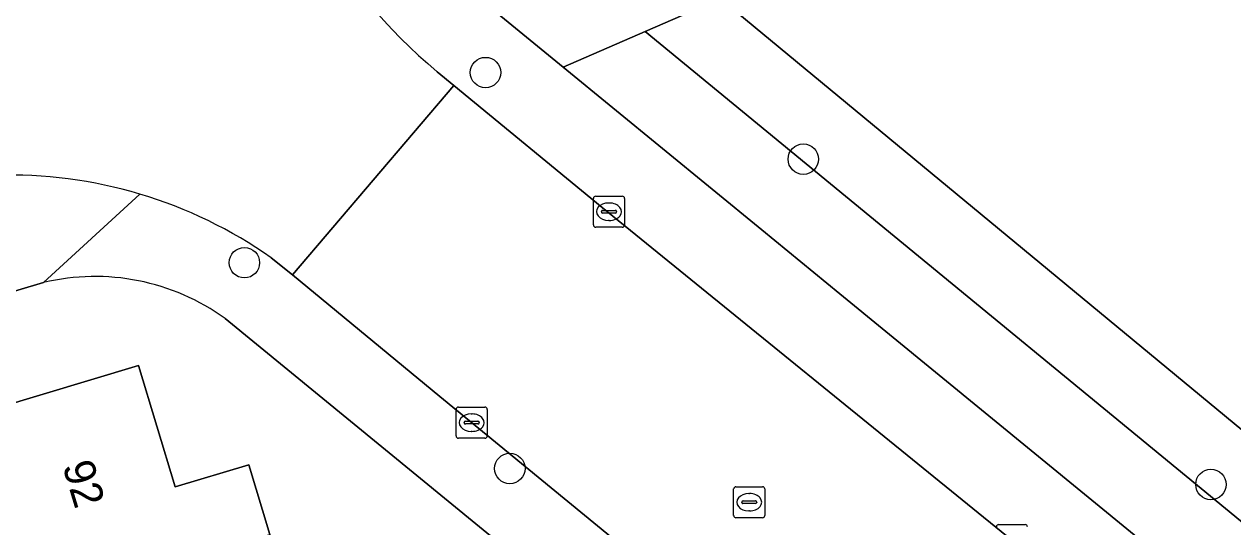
# Model space of a CAD drawing. Extents: x 158086 to 159499, y 382904 to 383981.
# Drawn here: x 159000.93 to 159039.77, y 383365.98 to 383382.14 of the extents above; entities that cross this region are included whole.
import ezdxf

# ---------------------------------------------------------------- set-up
doc = ezdxf.new("R2010")
doc.units = 0
for name, color, linetype in [('IMGEO_Boom', 7, 'Continuous'), ('IMGEO_Erf', 7, 'Continuous'), ('IMGEO_Groenvoorziening', 7, 'Continuous'), ('IMGEO_Kolk', 7, 'Continuous'), ('IMGEO_Pand', 7, 'Continuous'), ('IMGEO_Pand_nummerreeks', 7, 'Continuous'), ('IMGEO_Rijbaan_lokaal_open', 7, 'Continuous'), ('IMGEO_Rioolput', 7, 'Continuous'), ('IMGEO_Voetpad_open', 7, 'Continuous')]:
    doc.layers.add(name, color=color, linetype=linetype)

msp = doc.modelspace()

# ---------------------------------------------------------------- linework, layer by layer
at = {"layer": 'IMGEO_Boom'}
for centre in [(159015.755, 383380.587), (159025.965, 383377.803), (159008.007, 383374.474), (159016.535, 383367.857), (159039.062, 383367.343)]:
    msp.add_circle(centre, 0.489, dxfattribs=at)
at = {"layer": 'IMGEO_Erf'}
for points in [[(159001.555, 383373.836), (159000, 383373.375), (158985.835, 383369.178), (158986.856, 383365.732), (158988.369, 383360.711), (158988.487, 383360.747), (158988.806, 383359.689), (158990.616, 383353.65), (158992.302, 383348.022), (158992.803, 383346.348), (158993.141, 383346.45), (158994.583, 383341.67), (158991.884, 383340.856), (158992.188, 383339.849), (158994.886, 383340.663), (158996.403, 383335.633), (158997.864, 383330.787), (158995.166, 383329.973), (158995.872, 383327.632), (158998.57, 383328.446), (159000.105, 383323.357), (158997.406, 383322.543)], [(159017.572, 383364.328), (159007.39, 383372.676)], [(159000, 383369.788), (159004.607, 383371.172), (159005.786, 383367.264), (159008.149, 383367.977), (159008.824, 383365.739), (159009.956, 383361.989), (159012.378, 383362.72), (159013.068, 383360.432), (159013.797, 383358.015), (159011.427, 383357.3), (159012.531, 383353.64), (159013.245, 383351.274), (159010.817, 383350.541), (159011.913, 383346.905), (159012.639, 383344.499), (159010.281, 383343.787), (159011.377, 383340.154), (159012.492, 383336.455)]]:
    msp.add_lwpolyline(points, dxfattribs=at)
msp.add_arc((159003.208, 383366.893), 7.137, 54.1241, 103.3883, dxfattribs=at)
at = {"layer": 'IMGEO_Groenvoorziening'}
for points in [[(159052.749, 383404.467), (159013.833, 383384.379), (159018.25, 383380.759), (159020.884, 383381.908), (159023.307, 383382.965), (159046.301, 383363.934), (159045.481, 383361.674), (159044.577, 383359.182), (159050.173, 383354.596), (159052.619, 383359.477), (159060.737, 383375.68)], [(159023.307, 383382.965), (159020.884, 383381.908), (159045.481, 383361.674), (159046.301, 383363.934)], [(159020.884, 383381.908), (159018.25, 383380.759), (159024.632, 383375.528), (159027.139, 383373.474), (159044.577, 383359.182), (159045.481, 383361.674)]]:
    msp.add_lwpolyline(points, close=True, dxfattribs=at)
at = {"layer": 'IMGEO_Kolk'}
for p, q in [((159019.221, 383375.687), (159019.221, 383376.539)), ((159019.296, 383376.613), (159020.148, 383376.613)), ((159019.709, 383376.393), (159019.734, 383376.393)), ((159020.222, 383376.539), (159020.222, 383375.687)), ((159019.48, 383376.107), (159019.48, 383376.119)), ((159019.918, 383376.07), (159019.52, 383376.07)), ((159019.523, 383376.156), (159019.921, 383376.156)), ((159019.964, 383376.119), (159019.964, 383376.107)), ((159020.148, 383375.613), (159019.296, 383375.613)), ((159019.732, 383375.833), (159019.707, 383375.833)), ((159014.809, 383368.905), (159014.809, 383369.757)), ((159014.884, 383369.831), (159015.736, 383369.831)), ((159015.81, 383369.757), (159015.81, 383368.905)), ((159015.068, 383369.325), (159015.068, 383369.337)), ((159015.111, 383369.374), (159015.509, 383369.374)), ((159015.297, 383369.611), (159015.322, 383369.611)), ((159015.552, 383369.337), (159015.552, 383369.325)), ((159015.506, 383369.288), (159015.108, 383369.288)), ((159015.32, 383369.051), (159015.295, 383369.051)), ((159015.736, 383368.831), (159014.884, 383368.831)), ((159032.242, 383366.055), (159033.094, 383366.055))]:
    msp.add_line(p, q, dxfattribs=at)
for points in [[(159019.221, 383375.687), (159019.221, 383376.539)], [(159019.296, 383376.613), (159020.148, 383376.613)], [(159020.222, 383376.539), (159020.222, 383375.687)], [(159020.148, 383375.613), (159019.296, 383375.613)], [(159014.809, 383368.905), (159014.809, 383369.757)], [(159014.884, 383369.831), (159015.736, 383369.831)], [(159015.81, 383369.757), (159015.81, 383368.905)], [(159015.736, 383368.831), (159014.884, 383368.831)], [(159032.242, 383366.055), (159033.094, 383366.055)]]:
    msp.add_lwpolyline(points, dxfattribs=at)
for centre, radius, start, end in [((159019.298, 383376.537), 0.0765, 91.552, 178.448), ((159019.298, 383376.537), 0.0765, 91.552, 178.448), ((159020.146, 383376.537), 0.0765, 1.552, 88.448), ((159020.146, 383376.537), 0.0765, 1.552, 88.448), ((159019.52, 383376.116), 0.0403, 85.8775, 175.7526), ((159019.517, 383376.106), 0.0366, 178.938, 274.7102), ((159019.921, 383376.113), 0.043, 264.8664, 352.4533), ((159019.925, 383376.118), 0.0386, 1.7309, 96.639), ((159019.298, 383375.689), 0.0765, 181.552, 268.448), ((159019.298, 383375.689), 0.0765, 181.552, 268.448), ((159020.146, 383375.689), 0.0765, 271.552, 358.448), ((159020.146, 383375.689), 0.0765, 271.552, 358.448), ((159014.886, 383369.755), 0.0765, 91.552, 178.448), ((159014.886, 383369.755), 0.0765, 91.552, 178.448), ((159015.734, 383369.755), 0.0765, 1.552, 88.448), ((159015.734, 383369.755), 0.0765, 1.552, 88.448), ((159015.108, 383369.334), 0.0403, 85.8775, 175.7526), ((159015.105, 383369.324), 0.0366, 178.938, 274.7102), ((159015.509, 383369.331), 0.043, 264.8664, 352.4533), ((159015.513, 383369.336), 0.0386, 1.7309, 96.639), ((159014.886, 383368.907), 0.0765, 181.552, 268.448), ((159014.886, 383368.907), 0.0765, 181.552, 268.448), ((159015.734, 383368.907), 0.0765, 271.552, 358.448), ((159015.734, 383368.907), 0.0765, 271.552, 358.448), ((159032.244, 383365.979), 0.0765, 91.552, 178.448), ((159032.244, 383365.979), 0.0765, 91.552, 178.448), ((159033.092, 383365.979), 0.0765, 1.552, 88.448), ((159033.092, 383365.979), 0.0765, 1.552, 88.448)]:
    msp.add_arc(centre, radius, start, end, dxfattribs=at)
for centre, major_axis, ratio, start_param, end_param in [((159019.708, 383376.113), (-0.387, 0.002), 0.722429, 4.712389, 7.853982), ((159019.733, 383376.113), (-0.39, 0.002), 0.717154, 1.570796, 4.712389), ((159015.296, 383369.331), (-0.387, 0.002), 0.722429, 4.712389, 7.853982), ((159015.321, 383369.331), (-0.39, 0.002), 0.717154, 1.570796, 4.712389)]:
    msp.add_ellipse(centre, major_axis=major_axis, ratio=ratio, start_param=start_param, end_param=end_param, dxfattribs=at)
at = {"layer": 'IMGEO_Pand'}
msp.add_lwpolyline([(159008.149, 383367.977), (159005.786, 383367.264), (159004.607, 383371.172), (159000, 383369.788), (158996.622, 383368.773), (158998.066, 383363.987), (158998.48, 383362.614), (159000.985, 383363.371), (159008.824, 383365.739)], close=True, dxfattribs=at)
at = {"layer": 'IMGEO_Rijbaan_lokaal_open'}
for points in [[(159008.867, 383374.632), (159009.556, 383374.08), (159014.731, 383380.175), (159014.196, 383380.615)], [(159032.666, 383365.556), (159019.501, 383376.249), (159014.731, 383380.175), (159009.556, 383374.08), (159014.288, 383370.173), (159026.626, 383360.042), (159035.28, 383352.967), (159038.714, 383350.16), (159041.293, 383348.051), (159041.52, 383348.06), (159042.902, 383348.114)]]:
    msp.add_lwpolyline(points, dxfattribs=at)
for centre, radius, start, end in [((159026.093, 383394.72), 18.452, 190.7917, 229.8535), ((159000.462, 383362.667), 14.624, 73.3616, 91.8094), ((159000.473, 383362.705), 14.585, 54.8633, 73.362)]:
    msp.add_arc(centre, radius, start, end, dxfattribs=at)
at = {"layer": 'IMGEO_Rioolput'}
for p, q in [((159023.727, 383366.346), (159023.727, 383367.198)), ((159023.802, 383367.272), (159024.654, 383367.272)), ((159024.215, 383367.052), (159024.24, 383367.052)), ((159024.728, 383367.198), (159024.728, 383366.346)), ((159023.986, 383366.766), (159023.986, 383366.778)), ((159024.424, 383366.729), (159024.026, 383366.729)), ((159024.029, 383366.815), (159024.427, 383366.815)), ((159024.47, 383366.778), (159024.47, 383366.766)), ((159024.654, 383366.272), (159023.802, 383366.272)), ((159024.238, 383366.492), (159024.213, 383366.492))]:
    msp.add_line(p, q, dxfattribs=at)
for points in [[(159023.727, 383366.346), (159023.727, 383367.198)], [(159023.802, 383367.272), (159024.654, 383367.272)], [(159024.728, 383367.198), (159024.728, 383366.346)], [(159024.654, 383366.272), (159023.802, 383366.272)]]:
    msp.add_lwpolyline(points, dxfattribs=at)
for centre, radius, start, end in [((159023.804, 383367.196), 0.0765, 91.552, 178.448), ((159023.804, 383367.196), 0.0765, 91.552, 178.448), ((159024.652, 383367.196), 0.0765, 1.552, 88.448), ((159024.652, 383367.196), 0.0765, 1.552, 88.448), ((159024.026, 383366.775), 0.0403, 85.8775, 175.7526), ((159024.023, 383366.765), 0.0366, 178.938, 274.7102), ((159024.427, 383366.772), 0.043, 264.8664, 352.4533), ((159024.431, 383366.777), 0.0386, 1.7309, 96.639), ((159023.804, 383366.348), 0.0765, 181.552, 268.448), ((159023.804, 383366.348), 0.0765, 181.552, 268.448), ((159024.652, 383366.348), 0.0765, 271.552, 358.448), ((159024.652, 383366.348), 0.0765, 271.552, 358.448)]:
    msp.add_arc(centre, radius, start, end, dxfattribs=at)
for centre, major_axis, ratio, start_param, end_param in [((159024.214, 383366.772), (-0.387, 0.002), 0.722429, 4.712389, 7.853982), ((159024.239, 383366.772), (-0.39, 0.002), 0.717154, 1.570796, 4.712389)]:
    msp.add_ellipse(centre, major_axis=major_axis, ratio=ratio, start_param=start_param, end_param=end_param, dxfattribs=at)
at = {"layer": 'IMGEO_Voetpad_open'}
for points in [[(159014.196, 383380.615), (159014.731, 383380.175), (159019.501, 383376.249), (159032.666, 383365.556), (159042.18, 383357.708), (159048.116, 383352.902), (159050.173, 383354.596), (159044.577, 383359.182), (159027.139, 383373.474), (159024.632, 383375.528), (159018.25, 383380.759), (159013.833, 383384.379), (159013.707, 383384.482), (159012.713, 383386.191), (159011.783, 383387.745), (159011.317, 383389.067), (159008.427, 383412.706)], [(158947.093, 383357.596), (158947.173, 383357.395), (158948.88, 383357.985), (158950.507, 383358.546), (158967.742, 383363.785), (158970.113, 383364.497), (158972.453, 383365.2), (158979.886, 383367.406), (158982.336, 383368.141), (158984.886, 383368.897), (158985.835, 383369.178), (159000, 383373.375), (159001.555, 383373.836), (159004.649, 383376.679)], [(159004.649, 383376.679), (159001.555, 383373.836)], [(159026.626, 383360.042), (159014.288, 383370.173), (159009.556, 383374.08), (159008.867, 383374.632)], [(159007.39, 383372.676), (159017.572, 383364.328)]]:
    msp.add_lwpolyline(points, dxfattribs=at)
for centre, radius, start, end in [((159026.093, 383394.72), 18.452, 190.7917, 229.8535), ((159000.462, 383362.667), 14.624, 73.3616, 91.8094), ((159000.473, 383362.705), 14.585, 54.8633, 73.362), ((159003.208, 383366.893), 7.137, 54.1241, 103.3883)]:
    msp.add_arc(centre, radius, start, end, dxfattribs=at)

# ---------------------------------------------------------------- texts
at = {"layer": 'IMGEO_Pand_nummerreeks'}
msp.add_text('92', height=1, rotation=286.7989, dxfattribs=at).set_placement((159002.154, 383367.944))

doc.saveas('drawing.dxf')
